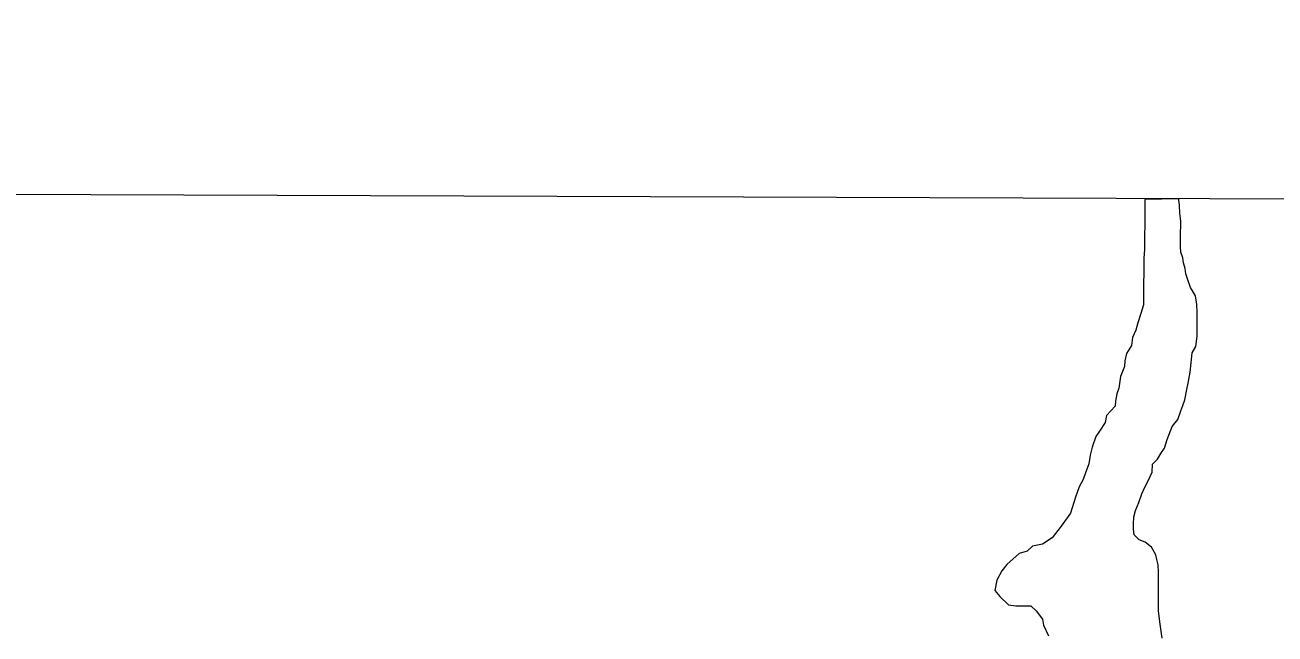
# Model space of a CAD drawing. Extents: x 553962 to 842807, y 8883888 to 9032388.
# Drawn here: x 801572 to 802077, y 9016107 to 9016353 of the extents above; entities that cross this region are included whole.
import ezdxf

# ---------------------------------------------------------------- set-up
doc = ezdxf.new("R2010")
doc.units = 0
doc.header["$LTSCALE"] = 150
doc.layers.add('60', color=7, linetype='Continuous', lineweight=53)

msp = doc.modelspace()

# ---------------------------------------------------------------- linework, layer by layer
at = {"layer": '60', "lineweight": 13}
msp.add_line((796421, 9016303.4), (833189.7, 9016171), dxfattribs=at)
for points in [[(802037.8, 9016283.1), (802024.1, 9016282.8), (802024.1, 9016279.6), (802024.1, 9016277.1), (802024.1, 9016275.1), (802024.1, 9016271.8), (802024, 9016269.1), (802024, 9016265.8), (802024, 9016262.6), (802023.7, 9016259.1), (802023.7, 9016255.1), (802023.7, 9016252.3), (802023.6, 9016249.6), (802023.6, 9016246), (802023.6, 9016242.8), (802023.6, 9016240.3), (802022.5, 9016236.8), (802021.3, 9016233), (802020.5, 9016230), (802019.2, 9016227.1), (802018.7, 9016223.8), (802016.7, 9016220.6), (802016.1, 9016217.6), (802015.9, 9016215.3), (802014.3, 9016211.3), (802013.6, 9016206.6), (802012.8, 9016204.3), (802012.3, 9016201.3), (802012.2, 9016199.3), (802008.7, 9016195.6), (802008.2, 9016192.8), (802005.9, 9016189.3), (802004.4, 9016187.1), (802002.9, 9016182.8), (802002.1, 9016179.6), (802001.6, 9016176.1), (802000.3, 9016172.8), (801999.3, 9016169.8), (801997.7, 9016166.8), (801996.2, 9016162.6), (801994.2, 9016156.1), (801990.4, 9016150.9), (801986.8, 9016146.2), (801982.8, 9016143.7), (801978.8, 9016142.9), (801976.7, 9016140.8), (801973.4, 9016139.9), (801973.4, 9016139.9), (801968.5, 9016135.5), (801966.5, 9016132.9), (801964.4, 9016129.1), (801963.7, 9016125), (801965.6, 9016122.5), (801969.1, 9016119.2), (801972.1, 9016118.7), (801974.1, 9016118.7), (801976.1, 9016118.7), (801978.1, 9016118.7), (801980.3, 9016116.7), (801982.8, 9016113.4), (801983.3, 9016110.9), (801985.3, 9016106.6)], [(802037.8, 9016283.1), (802024.1, 9016282.8), (802024.1, 9016279.6), (802024.1, 9016277.1), (802024.1, 9016275.1), (802024.1, 9016271.8), (802024, 9016269.1), (802024, 9016265.8), (802024, 9016262.6), (802023.7, 9016259.1), (802023.7, 9016255.1), (802023.7, 9016252.3), (802023.6, 9016249.6), (802023.6, 9016246), (802023.6, 9016242.8), (802023.6, 9016240.3), (802022.5, 9016236.8), (802021.3, 9016233), (802020.5, 9016230), (802019.2, 9016227.1), (802018.7, 9016223.8), (802016.7, 9016220.6), (802016.1, 9016217.6), (802015.9, 9016215.3), (802014.3, 9016211.3), (802013.6, 9016206.6), (802012.8, 9016204.3), (802012.3, 9016201.3), (802012.2, 9016199.3), (802008.7, 9016195.6), (802008.2, 9016192.8), (802005.9, 9016189.3), (802004.4, 9016187.1), (802002.9, 9016182.8), (802002.1, 9016179.6), (802001.6, 9016176.1), (802000.3, 9016172.8), (801999.3, 9016169.8), (801997.7, 9016166.8), (801996.2, 9016162.6), (801994.2, 9016156.1), (801990.4, 9016150.9), (801986.8, 9016146.2), (801982.8, 9016143.7), (801978.8, 9016142.9), (801976.7, 9016140.8), (801973.4, 9016139.9), (801973.4, 9016139.9), (801968.5, 9016135.5), (801966.5, 9016132.9), (801964.4, 9016129.1), (801963.7, 9016125), (801965.6, 9016122.5), (801969.1, 9016119.2), (801972.1, 9016118.7), (801974.1, 9016118.7), (801976.1, 9016118.7), (801978.1, 9016118.7), (801980.3, 9016116.7), (801982.8, 9016113.4), (801983.3, 9016110.9), (801985.3, 9016106.6)], [(802020.4, 9016157.2), (802021.7, 9016160.4), (802023, 9016163.9), (802024.2, 9016166.7), (802025.5, 9016169.2), (802027.1, 9016172.7), (802027.3, 9016175.9), (802029.3, 9016177.9), (802030.6, 9016180.2), (802032.1, 9016182.4), (802033.2, 9016185.9), (802035.2, 9016191.1), (802037.5, 9016193.9), (802038.7, 9016197.4), (802039.5, 9016199.6), (802040.3, 9016201.9), (802041.1, 9016206.1), (802041.6, 9016208.6), (802042.4, 9016213.1), (802042.9, 9016216.9), (802043.2, 9016220.9), (802044.7, 9016223.4), (802045.2, 9016227.6), (802045.2, 9016231.4), (802045.3, 9016235.1), (802045.3, 9016237.1), (802045.1, 9016240.4), (802044.6, 9016243.9), (802042.6, 9016247.2), (802041.4, 9016250.7), (802040.7, 9016252.7), (802040.4, 9016254.9), (802039.7, 9016257.2), (802039.5, 9016259.2), (802038.7, 9016261.5), (802038.5, 9016263.7), (802038.5, 9016265.7), (802038.5, 9016267.7), (802038.5, 9016269.7), (802038.6, 9016271.7), (802038.6, 9016274), (802038.3, 9016277.2), (802038.1, 9016280.5), (802037.9, 9016282.5), (802037.8, 9016283.1)], [(802020.4, 9016157.2), (802021.7, 9016160.4), (802023, 9016163.9), (802024.2, 9016166.7), (802025.5, 9016169.2), (802027.1, 9016172.7), (802027.3, 9016175.9), (802029.3, 9016177.9), (802030.6, 9016180.2), (802032.1, 9016182.4), (802033.2, 9016185.9), (802035.2, 9016191.1), (802037.5, 9016193.9), (802038.7, 9016197.4), (802039.5, 9016199.6), (802040.3, 9016201.9), (802041.1, 9016206.1), (802041.6, 9016208.6), (802042.4, 9016213.1), (802042.9, 9016216.9), (802043.2, 9016220.9), (802044.7, 9016223.4), (802045.2, 9016227.6), (802045.2, 9016231.4), (802045.3, 9016235.1), (802045.3, 9016237.1), (802045.1, 9016240.4), (802044.6, 9016243.9), (802042.6, 9016247.2), (802041.4, 9016250.7), (802040.7, 9016252.7), (802040.4, 9016254.9), (802039.7, 9016257.2), (802039.5, 9016259.2), (802038.7, 9016261.5), (802038.5, 9016263.7), (802038.5, 9016265.7), (802038.5, 9016267.7), (802038.5, 9016269.7), (802038.6, 9016271.7), (802038.6, 9016274), (802038.3, 9016277.2), (802038.1, 9016280.5), (802037.9, 9016282.5), (802037.8, 9016283.1)], [(802031.1, 9016105.7), (802030.2, 9016112.3), (802030.2, 9016112.3), (802030.2, 9016112.3), (802029.6, 9016116.8), (802029.6, 9016116.8), (802029.7, 9016120.6), (802029.7, 9016123.3), (802029.7, 9016125.6), (802029.7, 9016129.1), (802029.7, 9016132.3), (802029.5, 9016135.3), (802029, 9016137.4), (802028.6, 9016139.4), (802026.8, 9016142.4), (802024.3, 9016144.4), (802021.8, 9016145.4), (802019.8, 9016147.4), (802019.6, 9016149.7), (802019.6, 9016151.7), (802019.7, 9016154.7), (802020.4, 9016157.2)], [(802031.1, 9016105.7), (802030.2, 9016112.3), (802030.2, 9016112.3), (802030.2, 9016112.3), (802029.6, 9016116.8), (802029.6, 9016116.8), (802029.7, 9016120.6), (802029.7, 9016123.3), (802029.7, 9016125.6), (802029.7, 9016129.1), (802029.7, 9016132.3), (802029.5, 9016135.3), (802029, 9016137.4), (802028.6, 9016139.4), (802026.8, 9016142.4), (802024.3, 9016144.4), (802021.8, 9016145.4), (802019.8, 9016147.4), (802019.6, 9016149.7), (802019.6, 9016151.7), (802019.7, 9016154.7), (802020.4, 9016157.2)]]:
    msp.add_lwpolyline(points, dxfattribs=at)
at = {"layer": '60'}
msp.add_spline([(801715.2, 9016709.3), (801807.8, 9016713.7), (801962.1, 9016736), (802126.6, 9016784.9), (802284.8, 9016837.7), (802508, 9016916.2), (802693.8, 9016970.8), (803024.6, 9016996.9), (803260.4, 9016989.6), (803488.8, 9016944.7), (803658.1, 9016881.5), (803818.6, 9016799.6), (803948.4, 9016714), (804060.4, 9016611.6), (804227.2, 9016450.7), (804361.7, 9016338.2), (804468.8, 9016245.8)], degree=3, dxfattribs=at)
at = {"layer": '60', "lineweight": 35}
msp.add_spline([(801715.2, 9016709.3), (801807.8, 9016713.7), (801962.1, 9016736), (802126.6, 9016784.9), (802284.8, 9016837.7), (802508, 9016916.2), (802693.8, 9016970.8), (803024.6, 9016996.9), (803260.4, 9016989.6), (803488.8, 9016944.7), (803658.1, 9016881.5), (803818.6, 9016799.6), (803948.4, 9016714), (804060.4, 9016611.6), (804227.2, 9016450.7), (804361.7, 9016338.2), (804468.8, 9016245.8)], degree=3, dxfattribs=at)
at = {"layer": '60', "lineweight": 13}
msp.add_spline([(801715.2, 9016709.3), (801807.8, 9016713.7), (801962.1, 9016736), (802126.6, 9016784.9), (802284.8, 9016837.7), (802508, 9016916.2), (802693.8, 9016970.8), (803024.6, 9016996.9), (803260.4, 9016989.6), (803488.8, 9016944.7), (803658.1, 9016881.5), (803818.6, 9016799.6), (803948.4, 9016714), (804060.4, 9016611.6), (804227.2, 9016450.7), (804361.7, 9016338.2), (804468.8, 9016245.8)], degree=3, dxfattribs=at)

doc.saveas('drawing.dxf')
